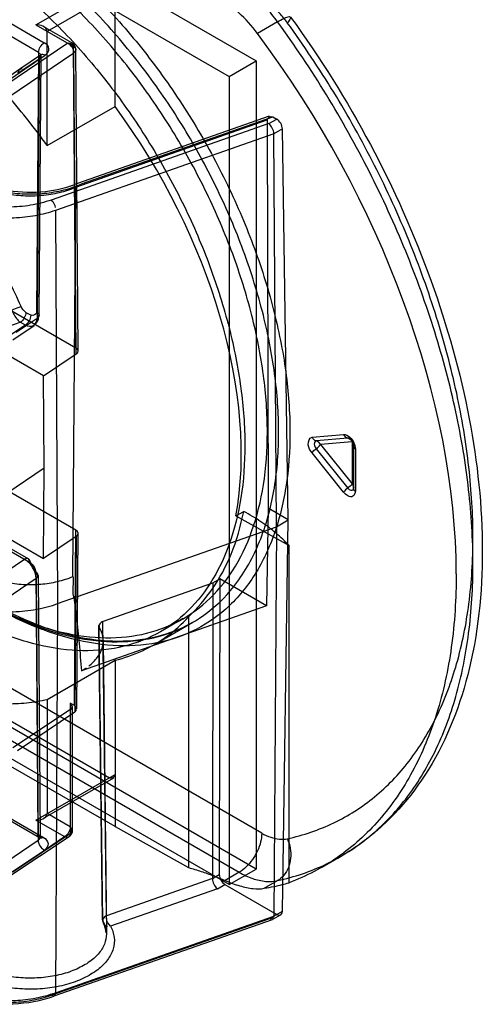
# Model space of a CAD drawing. Header units: millimetres. Extents: x 188 to 1028, y 131 to 1566.
# Tile 278 of 326: x 668 to 683, y 1309 to 1340. Entities that reach past the tile are written whole.
import ezdxf

# ---------------------------------------------------------------- set-up
doc = ezdxf.new("R2010")
doc.units = ezdxf.units.MM
doc.header["$LTSCALE"] = 110.325218
doc.layers.get('0').update_dxf_attribs({"linetype": 'CONTINUOUS'})

msp = doc.modelspace()

# ---------------------------------------------------------------- linework, layer by layer
at = {"color": 7, "linetype": 'CONTINUOUS'}
for p, q in [((640.563, 1358.478), (675.565, 1338.27)), ((639.715, 1357.988), (674.717, 1337.78)), ((663.191, 1342.148), (668.931, 1338.834)), ((671.146, 1336.835), (671.146, 1342.046)), ((668.754, 1338.528), (663.014, 1341.842)), ((668.671, 1339.392), (670.969, 1340.719)), ((671.146, 1340.413), (669.025, 1339.188)), ((676.238, 1339.49), (675.608, 1339.126)), ((668.671, 1339.392), (669.846, 1338.714)), ((669.794, 1338.828), (668.921, 1339.333)), ((669.025, 1335.611), (669.025, 1339.188)), ((669.669, 1338.816), (667.147, 1337.113)), ((667.343, 1336.821), (669.859, 1338.52)), ((668.754, 1338.528), (668.692, 1330.397)), ((669.917, 1329.283), (669.846, 1338.714)), ((669.93, 1329.087), (669.859, 1338.52)), ((669.99, 1329.182), (669.919, 1338.614)), ((668.117, 1337.895), (668.767, 1338.334)), ((668.817, 1338.445), (668.167, 1338.006)), ((668.308, 1338.004), (668.957, 1338.442)), ((668.767, 1338.334), (668.705, 1330.199)), ((668.827, 1338.428), (668.765, 1330.293)), ((674.717, 1337.78), (675.565, 1338.27)), ((675.565, 1338.27), (675.565, 1312.958)), ((668.167, 1338.006), (665.61, 1336.239)), ((665.752, 1336.238), (668.308, 1338.004)), ((674.717, 1337.78), (674.717, 1312.468)), ((669.025, 1335.611), (671.146, 1336.835)), ((669.918, 1334.312), (675.91, 1336.414)), ((675.975, 1336.531), (669.967, 1334.423)), ((670.098, 1334.41), (676.09, 1336.511)), ((675.91, 1336.414), (675.94, 1324.255)), ((675.966, 1336.299), (676.212, 1336.441)), ((676.09, 1336.511), (676.212, 1336.441)), ((675.966, 1336.299), (669.15, 1333.908)), ((676.39, 1336.137), (676.122, 1335.983)), ((676.575, 1323.888), (676.39, 1336.137)), ((676.122, 1335.983), (669.28, 1333.582)), ((676.203, 1323.673), (676.122, 1335.983)), ((675.742, 1314.081), (639.944, 1334.749)), ((669.826, 1322.117), (669.918, 1334.312)), ((669.28, 1333.582), (669.348, 1321.268)), ((639.237, 1333.524), (675.035, 1312.856)), ((675.565, 1312.958), (640.563, 1333.166)), ((674.717, 1312.468), (639.715, 1332.676)), ((671.146, 1314.285), (641.135, 1331.611)), ((667.844, 1330.48), (669.917, 1329.283)), ((668.705, 1330.199), (668.05, 1329.757)), ((668.357, 1330.388), (668.515, 1330.297)), ((665.718, 1329.217), (668.18, 1330.082)), ((668.338, 1329.991), (667.668, 1329.538)), ((667.948, 1329.532), (668.609, 1329.978)), ((668.338, 1329.991), (668.18, 1330.082)), ((668.907, 1328.397), (666.545, 1329.76)), ((668.907, 1328.397), (669.93, 1329.087)), ((668.929, 1325.526), (668.907, 1328.397)), ((677.317, 1326.481), (678.307, 1326.569)), ((678.439, 1326.452), (677.449, 1326.364)), ((678.571, 1326.335), (677.581, 1326.247)), ((677.581, 1326.247), (678.571, 1325.015)), ((678.571, 1326.335), (678.571, 1325.015)), ((678.616, 1324.874), (678.616, 1326.194)), ((678.622, 1324.904), (678.622, 1326.224)), ((678.629, 1324.934), (678.629, 1326.254)), ((678.307, 1324.759), (677.317, 1325.991)), ((677.449, 1326.119), (678.439, 1324.887)), ((678.674, 1326.112), (678.674, 1324.792)), ((667.445, 1324.524), (668.929, 1325.526)), ((668.907, 1322.681), (668.929, 1325.526)), ((669.917, 1323.568), (667.844, 1324.765)), ((666.545, 1324.045), (668.907, 1322.681)), ((674.928, 1324.015), (675.176, 1324.158)), ((674.928, 1324.015), (676.596, 1323.086)), ((675.94, 1324.255), (675.89, 1321.195)), ((676.575, 1323.888), (675.94, 1324.255)), ((676.203, 1323.673), (676.575, 1323.888)), ((676.39, 1311.639), (676.575, 1323.888)), ((669.348, 1321.268), (676.203, 1323.673)), ((669.875, 1318.078), (669.917, 1323.568)), ((669.949, 1317.975), (669.99, 1323.465)), ((676.203, 1323.673), (676.122, 1311.484)), ((669.93, 1323.372), (668.907, 1322.681)), ((669.93, 1323.372), (669.889, 1317.882)), ((676.596, 1312.525), (676.596, 1323.086)), ((667.698, 1323.012), (668.487, 1322.556)), ((667.823, 1323.024), (668.435, 1322.671)), ((665.795, 1320.96), (668.31, 1322.658)), ((668.738, 1322.151), (668.435, 1322.671)), ((668.664, 1322.251), (668.726, 1314.049)), ((668.738, 1322.151), (668.8, 1313.946)), ((668.678, 1322.057), (666.186, 1320.375)), ((668.678, 1322.057), (668.74, 1313.851)), ((669.832, 1322.112), (669.829, 1321.57)), ((670.757, 1320.705), (674.213, 1321.918)), ((674.213, 1321.918), (674.198, 1312.659)), ((674.213, 1321.918), (674.425, 1322.04)), ((674.425, 1322.04), (674.411, 1312.782)), ((675.89, 1321.195), (674.425, 1322.04)), ((669.348, 1321.268), (669.28, 1309.084)), ((675.89, 1321.195), (670.092, 1319.161)), ((670.758, 1320.704), (670.874, 1311.494)), ((672.363, 1319.981), (673.58, 1320.683)), ((673.278, 1320.798), (672.571, 1320.39)), ((673.448, 1320.853), (673.448, 1313.001)), ((670.754, 1311.369), (670.639, 1320.579)), ((670.765, 1311.326), (670.651, 1320.535)), ((670.777, 1320.111), (670.875, 1310.924)), ((669.025, 1318.271), (671.146, 1319.496)), ((671.146, 1319.496), (671.146, 1314.285)), ((665.843, 1318.776), (670.969, 1315.816)), ((669.025, 1318.271), (669.025, 1314.693)), ((669.744, 1318.154), (669.744, 1314.278)), ((669.875, 1318.078), (669.744, 1318.154)), ((669.757, 1317.957), (667.945, 1316.75)), ((668.088, 1316.667), (669.889, 1317.882)), ((669.757, 1314.081), (669.757, 1317.957)), ((669.818, 1314.176), (669.818, 1318.052)), ((663.014, 1317.347), (668.903, 1313.947)), ((668.778, 1313.935), (663.066, 1317.232)), ((668.671, 1314.489), (671.146, 1315.918)), ((671.094, 1315.803), (668.921, 1314.549)), ((668.671, 1314.489), (669.568, 1313.971)), ((669.744, 1314.278), (669.025, 1314.693)), ((671.146, 1314.285), (673.448, 1313.001)), ((668.74, 1313.851), (666.254, 1312.173)), ((669.706, 1313.968), (667.854, 1312.733)), ((667.945, 1312.874), (669.757, 1314.081)), ((668.934, 1313.553), (669.568, 1313.971)), ((667.889, 1312.853), (668.934, 1313.553)), ((678.216, 1313.353), (677.62, 1313.009)), ((674.717, 1312.468), (675.565, 1312.958)), ((674.198, 1312.659), (670.875, 1311.493)), ((674.198, 1312.659), (674.411, 1312.782)), ((675.035, 1312.856), (674.592, 1312.6)), ((675.822, 1312.353), (676.238, 1312.594)), ((674.354, 1312.342), (671.005, 1311.167)), ((674.354, 1312.342), (674.586, 1312.476)), ((674.586, 1312.476), (676.212, 1311.537)), ((669.15, 1309.005), (675.966, 1311.396)), ((676.066, 1311.37), (669.233, 1308.973)), ((669.28, 1309.084), (676.122, 1311.484)), ((676.212, 1311.537), (675.966, 1311.396)), ((676.337, 1311.525), (676.076, 1311.375)), ((676.122, 1311.484), (676.39, 1311.639))]:
    msp.add_line(p, q, dxfattribs=at)
for points in [[(669.846, 1338.714), (669.871, 1338.698), (669.891, 1338.679), (669.906, 1338.659)], [(669.906, 1338.659), (669.919, 1338.611), (669.903, 1338.562), (669.859, 1338.52)], [(668.828, 1338.427), (668.833, 1338.455), (668.835, 1338.46), (668.818, 1338.446)], [(668.608, 1329.977), (668.69, 1330.057), (668.745, 1330.164), (668.765, 1330.293)], [(677.449, 1326.364), (677.414, 1326.349), (677.392, 1326.313), (677.388, 1326.264)], [(677.388, 1326.264), (677.397, 1326.216), (677.418, 1326.165), (677.449, 1326.119)], [(678.553, 1326.391), (678.515, 1326.426), (678.475, 1326.447), (678.439, 1326.452)], [(678.571, 1326.335), (678.61, 1326.302), (678.628, 1326.264), (678.616, 1326.184)], [(678.616, 1326.184), (678.634, 1326.145), (678.674, 1326.112)], [(678.622, 1324.904), (678.628, 1324.944), (678.61, 1324.982), (678.571, 1325.015)], [(678.439, 1324.887), (678.484, 1324.843), (678.532, 1324.819), (678.575, 1324.819)], [(678.575, 1324.819), (678.601, 1324.836), (678.617, 1324.865), (678.622, 1324.904)], [(678.616, 1324.874), (678.615, 1324.863), (678.614, 1324.857), (678.614, 1324.858)], [(678.622, 1324.904), (678.616, 1324.864), (678.634, 1324.825), (678.674, 1324.792)], [(668.775, 1313.936), (668.806, 1313.914), (668.805, 1313.917), (668.8, 1313.946)], [(669.28, 1309.084), (669.242, 1308.977), (669.15, 1309.005)]]:
    msp.add_lwpolyline(points, dxfattribs=at)
for centre, radius, start, end in [((669.669, 1338.612), 0.25, 0.4324, 60.0806), ((654.332, 1324.579), 15.11, 23.3597, 30.1832), ((678.429, 1326.254), 0.2, 0, 47.258), ((669.568, 1314.176), 0.25, 303.6048, 360), ((671.005, 1311.371), 0.25, 180.6124, 208.5074)]:
    msp.add_arc(centre, radius, start, end, dxfattribs=at)
for centre, major_axis, ratio, start_param, end_param in [((674.383, 1337.791), (-1.54, 2.575), 0.587343, -1.397618, -0.794426), ((667.445, 1330.229), (-10.266, 17.166), 0.587343, -2.365223, -1.397618), ((665.75, 1331.174), (-6.673, 11.158), 0.587343, 3.72445, 4.873802), ((676.213, 1336.238), (-0.127, 0.216), 0.572297, -2.351747, -0.789677), ((669.74, 1329.181), (0.25, 0), 0.577342, -0.707492, 0.785441), ((669.74, 1323.466), (0.25, 0), 0.577342, -0.707492, 0.785441), ((674.587, 1312.681), (-0.123, 0.217), 0.582373, 0.796701, 2.360643), ((676.213, 1311.742), (-0.123, 0.217), 0.582373, -3.922542, -2.360472)]:
    msp.add_ellipse(centre, major_axis=major_axis, ratio=ratio, start_param=start_param, end_param=end_param, dxfattribs=at)
for points, knots in [([(657.974, 1338.872), (658.042, 1339.401), (658.251, 1340.405), (658.835, 1341.763), (659.667, 1342.857), (660.729, 1343.646), (661.984, 1344.094), (663.381, 1344.187), (664.87, 1343.935), (666.411, 1343.356), (667.968, 1342.471), (669.5, 1341.303), (670.97, 1339.886), (672.341, 1338.255), (673.574, 1336.453), (674.634, 1334.533), (675.495, 1332.543), (676.132, 1330.538), (676.529, 1328.566), (676.625, 1327.263), (676.626, 1326.635)], [0, 0, 0, 0, 0.050058, 0.095659, 0.137659, 0.177594, 0.218114, 0.260955, 0.307593, 0.358804, 0.41474, 0.475081, 0.539157, 0.606049, 0.674681, 0.743812, 0.811634, 0.877819, 0.940974, 1, 1, 1, 1]), ([(676.272, 1326.635), (676.272, 1326.935), (676.25, 1327.548), (676.153, 1328.484), (675.993, 1329.446), (675.767, 1330.437), (675.477, 1331.444), (675.131, 1332.441), (674.738, 1333.413), (674.306, 1334.35), (673.83, 1335.267), (673.309, 1336.168), (672.742, 1337.051), (672.125, 1337.917), (671.467, 1338.751), (670.756, 1339.563), (670.001, 1340.335), (669.199, 1341.062), (668.375, 1341.718), (667.545, 1342.288), (666.723, 1342.768), (665.926, 1343.152), (665.15, 1343.447), (664.394, 1343.657), (663.65, 1343.784), (662.939, 1343.823), (662.272, 1343.778), (661.641, 1343.654), (661.036, 1343.446), (660.483, 1343.159), (659.993, 1342.81), (659.558, 1342.404), (659.166, 1341.932), (658.818, 1341.391), (658.521, 1340.786), (658.277, 1340.12), (658.09, 1339.4), (658.006, 1338.899), (657.973, 1338.641)], [0, 0, 0, 0, 0.028741, 0.058593, 0.089811, 0.121971, 0.155622, 0.189982, 0.22273, 0.255828, 0.288607, 0.321452, 0.355266, 0.388854, 0.423063, 0.456721, 0.491977, 0.526267, 0.560059, 0.592563, 0.622464, 0.651026, 0.676983, 0.701716, 0.725892, 0.748946, 0.769628, 0.789641, 0.810218, 0.83056, 0.848967, 0.867632, 0.88723, 0.907494, 0.928989, 0.951459, 0.975167, 1, 1, 1, 1]), ([(675.919, 1326.635), (675.919, 1327.23), (675.828, 1328.465), (675.457, 1330.337), (674.857, 1332.247), (674.044, 1334.149), (673.038, 1335.992), (671.863, 1337.727), (670.555, 1339.301), (669.152, 1340.671), (667.691, 1341.803), (666.209, 1342.667), (664.742, 1343.243), (663.324, 1343.513), (661.989, 1343.463), (660.778, 1343.082), (659.741, 1342.378), (658.915, 1341.38), (658.318, 1340.127), (657.96, 1338.652), (657.888, 1337.596), (657.888, 1337.045)], [0, 0, 0, 0, 0.055603, 0.115216, 0.177873, 0.242235, 0.308082, 0.373665, 0.437631, 0.498869, 0.556466, 0.609799, 0.658578, 0.702954, 0.743651, 0.782039, 0.819943, 0.859065, 0.901617, 0.948494, 1, 1, 1, 1]), ([(657.181, 1336.636), (657.181, 1337.185), (657.252, 1338.236), (657.607, 1339.708), (658.202, 1340.963), (659.029, 1341.965), (660.071, 1342.674), (661.29, 1343.057), (662.634, 1343.104), (664.059, 1342.828), (665.53, 1342.245), (667.012, 1341.375), (668.469, 1340.242), (669.864, 1338.875), (671.163, 1337.309), (672.33, 1335.584), (673.332, 1333.75), (674.145, 1331.854), (674.746, 1329.944), (675.12, 1328.066), (675.212, 1326.825), (675.212, 1326.226)], [0, 0, 0, 0, 0.051207, 0.097984, 0.140578, 0.179831, 0.217935, 0.256582, 0.297575, 0.342237, 0.391226, 0.444648, 0.502172, 0.563149, 0.626719, 0.691872, 0.757376, 0.821564, 0.884232, 0.944043, 1, 1, 1, 1]), ([(669.025, 1335.611), (668.816, 1335.902), (668.386, 1336.469), (667.706, 1337.281), (666.999, 1338.041), (666.267, 1338.745), (665.52, 1339.386), (664.757, 1339.964), (663.992, 1340.469), (663.219, 1340.904), (662.456, 1341.259), (661.694, 1341.539), (660.954, 1341.734), (660.225, 1341.851), (659.528, 1341.886), (658.86, 1341.832), (658.224, 1341.698), (657.625, 1341.484), (657.062, 1341.183), (656.553, 1340.806), (656.09, 1340.348), (655.685, 1339.822), (655.336, 1339.223), (655.047, 1338.562), (654.82, 1337.839), (654.712, 1337.334), (654.669, 1337.072)], [0, 0, 0, 0, 0.055814, 0.110866, 0.165005, 0.217528, 0.269086, 0.318301, 0.366544, 0.4119, 0.456366, 0.497617, 0.538221, 0.575518, 0.612356, 0.646707, 0.679686, 0.713398, 0.74552, 0.778848, 0.811792, 0.846602, 0.882003, 0.919673, 0.958654, 1, 1, 1, 1]), ([(676.238, 1339.49), (676.123, 1339.648), (675.881, 1339.944), (675.478, 1340.324), (675.184, 1340.531), (675.035, 1340.617)], [0, 0, 0, 0, 0.353424, 0.689194, 1, 1, 1, 1]), ([(676.543, 1339.459), (676.467, 1339.564), (676.306, 1339.76), (676.037, 1340.014), (675.841, 1340.152), (675.742, 1340.209)], [0, 0, 0, 0, 0.352329, 0.688658, 1, 1, 1, 1]), ([(676.238, 1339.49), (676.303, 1339.528), (676.4, 1339.587), (676.736, 1339.71), (676.591, 1339.509), (676.544, 1339.457)], [0, 0, 0, 0, 0.348587, 0.678158, 1, 1, 1, 1]), ([(682.358, 1322.509), (682.358, 1323.286), (682.26, 1324.888), (681.852, 1327.323), (681.187, 1329.82), (680.278, 1332.333), (679.142, 1334.815), (677.8, 1337.219), (676.778, 1338.749), (676.238, 1339.49)], [0, 0, 0, 0, 0.127255, 0.262171, 0.403516, 0.549764, 0.699177, 0.849893, 1, 1, 1, 1]), ([(682.358, 1323.325), (682.358, 1324.064), (682.264, 1325.586), (681.877, 1327.899), (681.245, 1330.271), (680.382, 1332.659), (679.302, 1335.016), (678.027, 1337.3), (677.056, 1338.754), (676.543, 1339.459)], [0, 0, 0, 0, 0.127238, 0.262139, 0.403472, 0.549707, 0.699107, 0.849807, 1, 1, 1, 1]), ([(676.646, 1339.638), (677.571, 1338.368), (679.236, 1335.704), (681.13, 1331.47), (682.339, 1327.184), (682.651, 1324.302), (682.651, 1322.917)], [0, 0, 0, 0, 0.261564, 0.520898, 0.769455, 1, 1, 1, 1]), ([(669.025, 1339.188), (669.025, 1339.261), (668.883, 1339.379), (668.743, 1339.392), (668.671, 1339.392)], [0, 0, 0, 0, 0.503684, 1, 1, 1, 1]), ([(668.754, 1338.528), (668.754, 1338.589), (668.796, 1338.708), (668.878, 1338.804), (668.931, 1338.834)], [0, 0, 0, 0, 0.500002, 1, 1, 1, 1]), ([(668.957, 1338.442), (669.022, 1338.486), (669.143, 1338.651), (669, 1338.794), (668.931, 1338.834)], [0, 0, 0, 0, 0.493419, 1, 1, 1, 1]), ([(669.859, 1338.52), (669.859, 1338.58), (669.813, 1338.699), (669.724, 1338.789), (669.669, 1338.816)], [0, 0, 0, 0, 0.49552, 1, 1, 1, 1]), ([(668.754, 1338.528), (668.788, 1338.509), (668.854, 1338.436), (668.799, 1338.355), (668.767, 1338.334)], [0, 0, 0, 0, 0.509314, 1, 1, 1, 1]), ([(668.957, 1338.442), (668.917, 1338.462), (668.808, 1338.481), (668.768, 1338.377), (668.767, 1338.334)], [0, 0, 0, 0, 0.510567, 1, 1, 1, 1]), ([(657.888, 1337.045), (657.888, 1336.449), (657.979, 1335.215), (658.35, 1333.343), (658.949, 1331.432), (659.762, 1329.53), (660.769, 1327.688), (661.944, 1325.953), (663.251, 1324.378), (664.655, 1323.008), (666.116, 1321.877), (667.598, 1321.012), (669.065, 1320.436), (670.483, 1320.166), (671.817, 1320.217), (673.028, 1320.597), (674.065, 1321.301), (674.892, 1322.299), (675.489, 1323.552), (675.847, 1325.027), (675.919, 1326.083), (675.919, 1326.635)], [0, 0, 0, 0, 0.055603, 0.115216, 0.177873, 0.242235, 0.308082, 0.373665, 0.437631, 0.498869, 0.556466, 0.609799, 0.658578, 0.702954, 0.743651, 0.782039, 0.819943, 0.859065, 0.901617, 0.948494, 1, 1, 1, 1]), ([(675.212, 1326.226), (675.212, 1325.678), (675.141, 1324.626), (674.785, 1323.155), (674.191, 1321.9), (673.363, 1320.897), (672.322, 1320.189), (671.102, 1319.806), (669.758, 1319.759), (668.333, 1320.035), (666.862, 1320.618), (665.38, 1321.488), (663.924, 1322.621), (662.528, 1323.988), (661.23, 1325.554), (660.062, 1327.279), (659.06, 1329.113), (658.248, 1331.009), (657.646, 1332.919), (657.273, 1334.797), (657.181, 1336.037), (657.181, 1336.636)], [0, 0, 0, 0, 0.051207, 0.097984, 0.140578, 0.179831, 0.217935, 0.256582, 0.297575, 0.342237, 0.391226, 0.444648, 0.502172, 0.563149, 0.626719, 0.691872, 0.757376, 0.821564, 0.884232, 0.944043, 1, 1, 1, 1]), ([(666.386, 1336.525), (666.265, 1336.429), (666.057, 1336.23), (665.87, 1335.859), (665.848, 1335.471), (665.991, 1335.103), (666.271, 1334.779), (666.665, 1334.506), (667.154, 1334.293), (667.713, 1334.152), (668.316, 1334.086), (668.934, 1334.105), (669.536, 1334.205), (669.918, 1334.333), (670.098, 1334.41)], [0, 0, 0, 0, 0.076294, 0.141301, 0.201654, 0.26356, 0.332839, 0.411642, 0.499985, 0.596274, 0.69737, 0.800848, 0.902351, 1, 1, 1, 1]), ([(669.28, 1333.582), (669.077, 1333.511), (668.647, 1333.4), (667.978, 1333.326), (667.298, 1333.343), (666.643, 1333.45), (666.047, 1333.641), (665.541, 1333.906), (665.152, 1334.235), (664.901, 1334.617), (664.816, 1335.035), (664.912, 1335.452), (665.171, 1335.831), (665.419, 1336.034), (665.56, 1336.128)], [0, 0, 0, 0, 0.098264, 0.201432, 0.30581, 0.407564, 0.503163, 0.589861, 0.666284, 0.733197, 0.794234, 0.855463, 0.922864, 1, 1, 1, 1]), ([(669.15, 1333.908), (668.938, 1333.835), (668.495, 1333.724), (667.814, 1333.668), (667.141, 1333.709), (666.513, 1333.846), (665.965, 1334.065), (665.524, 1334.357), (665.217, 1334.71), (665.07, 1335.115), (665.118, 1335.538), (665.358, 1335.933), (665.607, 1336.139), (665.751, 1336.237)], [0, 0, 0, 0, 0.111895, 0.226282, 0.339605, 0.446997, 0.545483, 0.632541, 0.70815, 0.775203, 0.840872, 0.913435, 1, 1, 1, 1]), ([(676.122, 1335.983), (676.122, 1336.043), (676.077, 1336.158), (676.014, 1336.264), (675.966, 1336.299)], [0, 0, 0, 0, 0.508281, 1, 1, 1, 1]), ([(657.973, 1335.758), (658.047, 1335.095), (658.29, 1333.741), (658.889, 1331.743), (659.711, 1329.771), (660.735, 1327.857), (661.919, 1326.079), (663.242, 1324.461), (664.609, 1323.099), (666.021, 1321.968), (667.436, 1321.087), (668.887, 1320.444), (670.323, 1320.087), (671.702, 1320.042), (672.975, 1320.328), (674.106, 1320.96), (675.07, 1321.961), (675.78, 1323.31), (676.193, 1324.919), (676.272, 1326.054), (676.272, 1326.635)], [0, 0, 0, 0, 0.064048, 0.131636, 0.199846, 0.268732, 0.339651, 0.404496, 0.469025, 0.524433, 0.577791, 0.628566, 0.676143, 0.718981, 0.759784, 0.799804, 0.841609, 0.891332, 0.944312, 1, 1, 1, 1]), ([(676.626, 1326.635), (676.626, 1326.059), (676.551, 1324.956), (676.174, 1323.415), (675.544, 1322.103), (674.667, 1321.061), (673.565, 1320.331), (672.277, 1319.949), (670.862, 1319.922), (669.363, 1320.235), (667.818, 1320.871), (666.265, 1321.809), (664.741, 1323.024), (663.285, 1324.483), (661.936, 1326.151), (660.733, 1327.977), (659.706, 1329.915), (658.884, 1331.913), (658.288, 1333.922), (658.049, 1335.272), (657.974, 1335.934)], [0, 0, 0, 0, 0.05418, 0.103612, 0.14857, 0.190024, 0.230302, 0.271221, 0.314745, 0.362248, 0.414407, 0.471306, 0.532562, 0.597462, 0.66506, 0.73419, 0.803043, 0.871258, 0.937334, 1, 1, 1, 1]), ([(658.046, 1335.859), (658.185, 1334.605), (658.8, 1332.033), (660.45, 1328.385), (662.728, 1325.07), (665.415, 1322.402), (668.272, 1320.625), (671.096, 1319.885), (672.886, 1320.283), (673.58, 1320.683)], [0, 0, 0, 0, 0.155489, 0.322841, 0.490904, 0.64834, 0.786189, 0.90124, 1, 1, 1, 1]), ([(669.964, 1334.422), (669.648, 1334.287), (668.93, 1334.119), (667.847, 1334.142), (666.898, 1334.429), (666.261, 1334.863), (666.131, 1335.262), (666.122, 1335.393)], [0, 0, 0, 0, 0.235421, 0.497662, 0.733496, 0.911796, 1, 1, 1, 1]), ([(666.398, 1334.762), (666.497, 1334.656), (666.743, 1334.462), (667.188, 1334.249), (667.706, 1334.102), (668.27, 1334.032), (668.847, 1334.041), (669.403, 1334.129), (669.755, 1334.242), (669.918, 1334.312)], [0, 0, 0, 0, 0.116576, 0.248976, 0.394497, 0.54834, 0.704599, 0.857065, 1, 1, 1, 1]), ([(654.669, 1333.386), (654.714, 1333.061), (654.827, 1332.407), (655.057, 1331.423), (655.346, 1330.433), (655.696, 1329.435), (656.099, 1328.449), (656.558, 1327.466), (657.063, 1326.51), (657.621, 1325.567), (658.215, 1324.668), (658.846, 1323.805), (659.507, 1322.986), (660.202, 1322.216), (660.927, 1321.492), (661.664, 1320.832), (662.424, 1320.23), (663.187, 1319.702), (663.959, 1319.242), (664.725, 1318.859), (665.489, 1318.553), (666.238, 1318.327), (666.973, 1318.184), (667.685, 1318.123), (668.37, 1318.147), (668.812, 1318.22), (669.025, 1318.271)], [0, 0, 0, 0, 0.043353, 0.087511, 0.133391, 0.179357, 0.227041, 0.273997, 0.322622, 0.369727, 0.418497, 0.464782, 0.510895, 0.557445, 0.601525, 0.646127, 0.687971, 0.729501, 0.768469, 0.80661, 0.842417, 0.877035, 0.909703, 0.941087, 0.97108, 1, 1, 1, 1]), ([(667.917, 1330.461), (667.99, 1330.499), (668.085, 1330.537), (668.184, 1330.566), (668.204, 1330.57)], [0, 0, 0, 0, 0.801066, 1, 1, 1, 1]), ([(667.917, 1330.461), (667.931, 1330.422), (667.994, 1330.281), (668.089, 1330.149), (668.18, 1330.082)], [0, 0, 0, 0, 0.27025, 1, 1, 1, 1]), ([(668.357, 1330.388), (668.357, 1330.328), (668.315, 1330.208), (668.232, 1330.112), (668.18, 1330.082)], [0, 0, 0, 0, 0.500002, 1, 1, 1, 1]), ([(668.338, 1329.991), (668.391, 1330.021), (668.474, 1330.117), (668.515, 1330.236), (668.515, 1330.297)], [0, 0, 0, 0, 0.499998, 1, 1, 1, 1]), ([(668.338, 1329.991), (668.413, 1329.951), (668.623, 1329.919), (668.705, 1330.116), (668.705, 1330.199)], [0, 0, 0, 0, 0.505982, 1, 1, 1, 1]), ([(668.692, 1330.397), (668.727, 1330.376), (668.798, 1330.303), (668.738, 1330.221), (668.705, 1330.199)], [0, 0, 0, 0, 0.511354, 1, 1, 1, 1]), ([(677.317, 1325.991), (677.258, 1326.064), (677.156, 1326.209), (677.229, 1326.473), (677.317, 1326.481)], [0, 0, 0, 0, 0.515203, 1, 1, 1, 1]), ([(678.307, 1326.569), (678.379, 1326.576), (678.576, 1326.451), (678.674, 1326.247), (678.674, 1326.112)], [0, 0, 0, 0, 0.350921, 1, 1, 1, 1]), ([(678.515, 1326.423), (678.562, 1326.393), (678.599, 1326.332), (678.579, 1326.25), (678.564, 1326.217)], [0, 0, 0, 0, 0.642286, 1, 1, 1, 1]), ([(678.674, 1324.792), (678.673, 1324.731), (678.587, 1324.526), (678.373, 1324.678), (678.307, 1324.759)], [0, 0, 0, 0, 0.367116, 1, 1, 1, 1]), ([(673.448, 1320.853), (673.725, 1321.12), (674.249, 1321.729), (674.848, 1322.85), (675.087, 1323.701), (675.176, 1324.158)], [0, 0, 0, 0, 0.304979, 0.630997, 1, 1, 1, 1]), ([(676.596, 1323.086), (676.471, 1323.223), (676.191, 1323.49), (675.713, 1323.848), (675.361, 1324.058), (675.176, 1324.158)], [0, 0, 0, 0, 0.312788, 0.646134, 1, 1, 1, 1]), ([(676.543, 1313.906), (677.043, 1314.015), (678.017, 1314.344), (679.324, 1315.178), (680.421, 1316.322), (681.286, 1317.747), (681.909, 1319.419), (682.282, 1321.307), (682.358, 1322.636), (682.358, 1323.325)], [0, 0, 0, 0, 0.12794, 0.254275, 0.38383, 0.520776, 0.668156, 0.827713, 1, 1, 1, 1]), ([(682.651, 1322.917), (682.651, 1321.614), (682.403, 1319.157), (681.091, 1315.899), (679.438, 1314.116), (678.388, 1313.452), (678.194, 1313.342)], [0, 0, 0, 0, 0.354716, 0.664626, 0.93978, 1, 1, 1, 1]), ([(666.513, 1322.549), (666.606, 1322.449), (666.838, 1322.267), (667.255, 1322.065), (667.743, 1321.927), (668.273, 1321.859), (668.816, 1321.866), (669.34, 1321.947), (669.672, 1322.052), (669.826, 1322.117)], [0, 0, 0, 0, 0.116518, 0.248793, 0.394163, 0.547891, 0.704133, 0.856737, 1, 1, 1, 1]), ([(668.487, 1322.556), (668.487, 1322.598), (668.454, 1322.703), (668.347, 1322.679), (668.31, 1322.658)], [0, 0, 0, 0, 0.500004, 1, 1, 1, 1]), ([(668.678, 1322.057), (668.677, 1322.178), (668.582, 1322.411), (668.417, 1322.601), (668.31, 1322.658)], [0, 0, 0, 0, 0.498312, 1, 1, 1, 1]), ([(668.487, 1322.556), (668.54, 1322.526), (668.623, 1322.43), (668.664, 1322.311), (668.664, 1322.251)], [0, 0, 0, 0, 0.505979, 1, 1, 1, 1]), ([(676.238, 1312.594), (676.764, 1312.708), (677.789, 1313.054), (679.164, 1313.932), (680.319, 1315.137), (681.23, 1316.636), (681.886, 1318.397), (682.278, 1320.384), (682.358, 1321.783), (682.358, 1322.509)], [0, 0, 0, 0, 0.127865, 0.254211, 0.383775, 0.520731, 0.668122, 0.827693, 1, 1, 1, 1]), ([(668.678, 1322.057), (668.71, 1322.079), (668.77, 1322.16), (668.699, 1322.232), (668.664, 1322.251)], [0, 0, 0, 0, 0.490543, 1, 1, 1, 1]), ([(681.834, 1322.206), (681.834, 1321.437), (681.743, 1319.953), (681.292, 1317.856), (680.539, 1316.015), (679.493, 1314.473), (678.172, 1313.273), (677.134, 1312.728), (676.596, 1312.525)], [0, 0, 0, 0, 0.197192, 0.379267, 0.547187, 0.703544, 0.852624, 1, 1, 1, 1]), ([(665, 1322.028), (665.111, 1321.892), (665.394, 1321.638), (665.921, 1321.35), (666.548, 1321.14), (667.241, 1321.022), (667.963, 1320.999), (668.674, 1321.075), (669.132, 1321.192), (669.348, 1321.268)], [0, 0, 0, 0, 0.113479, 0.242747, 0.385937, 0.538897, 0.696175, 0.851801, 1, 1, 1, 1]), ([(669.829, 1321.57), (669.88, 1321.325), (669.947, 1320.809), (670.028, 1320.005), (670.071, 1319.449), (670.092, 1319.161)], [0, 0, 0, 0, 0.31003, 0.643101, 1, 1, 1, 1]), ([(671.146, 1319.496), (671.44, 1319.567), (672.012, 1319.765), (672.794, 1320.226), (673.244, 1320.631), (673.448, 1320.853)], [0, 0, 0, 0, 0.335002, 0.665499, 1, 1, 1, 1]), ([(670.324, 1319.314), (670.427, 1319.394), (670.606, 1319.567), (670.771, 1319.887), (670.791, 1320.23), (670.708, 1320.44), (670.65, 1320.536)], [0, 0, 0, 0, 0.281388, 0.528206, 0.758805, 1, 1, 1, 1]), ([(668.671, 1314.489), (668.743, 1314.489), (668.883, 1314.504), (669.025, 1314.621), (669.025, 1314.693)], [0, 0, 0, 0, 0.501934, 1, 1, 1, 1]), ([(669.744, 1314.278), (669.744, 1314.217), (669.703, 1314.097), (669.62, 1314.002), (669.568, 1313.971)], [0, 0, 0, 0, 0.500002, 1, 1, 1, 1]), ([(668.74, 1313.851), (668.771, 1313.873), (668.826, 1313.955), (668.761, 1314.029), (668.726, 1314.049)], [0, 0, 0, 0, 0.48883, 1, 1, 1, 1]), ([(668.903, 1313.947), (668.867, 1313.926), (668.76, 1313.902), (668.726, 1314.007), (668.726, 1314.049)], [0, 0, 0, 0, 0.499996, 1, 1, 1, 1]), ([(668.74, 1313.851), (668.74, 1313.79), (668.786, 1313.67), (668.878, 1313.579), (668.933, 1313.553)], [0, 0, 0, 0, 0.497911, 1, 1, 1, 1]), ([(668.903, 1313.947), (668.972, 1313.906), (669.114, 1313.763), (668.996, 1313.599), (668.933, 1313.553)], [0, 0, 0, 0, 0.507511, 1, 1, 1, 1]), ([(675.742, 1314.081), (675.742, 1313.989), (675.715, 1313.797), (675.614, 1313.516), (675.46, 1313.249), (675.267, 1313.022), (675.114, 1312.902), (675.035, 1312.856)], [0, 0, 0, 0, 0.187064, 0.39339, 0.606613, 0.812938, 1, 1, 1, 1]), ([(675.742, 1314.081), (675.832, 1314.029), (676.01, 1313.944), (676.284, 1313.88), (676.462, 1313.888), (676.543, 1313.906)], [0, 0, 0, 0, 0.371831, 0.703519, 1, 1, 1, 1]), ([(676.544, 1313.906), (676.587, 1313.811), (676.647, 1313.609), (676.659, 1313.299), (676.593, 1313.007), (676.453, 1312.759), (676.314, 1312.637), (676.238, 1312.594)], [0, 0, 0, 0, 0.213779, 0.425851, 0.629647, 0.820956, 1, 1, 1, 1]), ([(673.448, 1313.001), (673.581, 1312.964), (673.842, 1312.886), (674.224, 1312.752), (674.471, 1312.652), (674.592, 1312.6)], [0, 0, 0, 0, 0.340882, 0.674447, 1, 1, 1, 1]), ([(674.198, 1312.659), (674.199, 1312.598), (674.225, 1312.475), (674.306, 1312.378), (674.354, 1312.342)], [0, 0, 0, 0, 0.503766, 1, 1, 1, 1]), ([(674.592, 1312.6), (674.743, 1312.535), (675.03, 1312.427), (675.444, 1312.334), (675.706, 1312.332), (675.822, 1312.353)], [0, 0, 0, 0, 0.38988, 0.72111, 1, 1, 1, 1]), ([(675.035, 1312.856), (675.17, 1312.778), (675.438, 1312.651), (675.849, 1312.555), (676.117, 1312.567), (676.238, 1312.594)], [0, 0, 0, 0, 0.371291, 0.702517, 1, 1, 1, 1]), ([(675.822, 1312.353), (675.925, 1312.371), (676.113, 1312.407), (676.371, 1312.464), (676.526, 1312.505), (676.596, 1312.525)], [0, 0, 0, 0, 0.394073, 0.724032, 1, 1, 1, 1]), ([(670.402, 1310.093), (670.28, 1309.999), (669.996, 1309.832), (669.513, 1309.658), (668.974, 1309.555), (668.407, 1309.528), (667.846, 1309.579), (667.32, 1309.704), (666.86, 1309.898), (666.489, 1310.15), (666.228, 1310.451), (666.098, 1310.792), (666.122, 1311.146), (666.295, 1311.476), (666.479, 1311.655), (666.586, 1311.737)], [0, 0, 0, 0, 0.077304, 0.163401, 0.255885, 0.351468, 0.446484, 0.537332, 0.620938, 0.695283, 0.76009, 0.817643, 0.873032, 0.932383, 1, 1, 1, 1]), ([(665.425, 1311.532), (665.3, 1311.435), (665.082, 1311.227), (664.871, 1310.846), (664.821, 1310.437), (664.942, 1310.036), (665.213, 1309.674), (665.613, 1309.363), (666.119, 1309.114), (666.708, 1308.937), (667.35, 1308.841), (668.014, 1308.83), (668.664, 1308.905), (669.082, 1309.014), (669.28, 1309.084)], [0, 0, 0, 0, 0.073908, 0.1391, 0.19962, 0.261446, 0.329974, 0.408091, 0.496119, 0.592528, 0.694596, 0.798933, 0.901898, 1, 1, 1, 1]), ([(670.603, 1309.804), (670.467, 1309.7), (670.153, 1309.515), (669.618, 1309.323), (669.023, 1309.21), (668.401, 1309.181), (667.783, 1309.235), (667.204, 1309.373), (666.696, 1309.585), (666.285, 1309.861), (665.995, 1310.192), (665.848, 1310.568), (665.871, 1310.962), (666.061, 1311.33), (666.267, 1311.529), (666.386, 1311.621)], [0, 0, 0, 0, 0.077615, 0.163846, 0.256255, 0.350883, 0.445522, 0.536212, 0.619561, 0.693806, 0.758646, 0.816181, 0.872037, 0.931899, 1, 1, 1, 1]), ([(665.625, 1311.243), (665.501, 1311.147), (665.287, 1310.938), (665.094, 1310.55), (665.084, 1310.136), (665.258, 1309.744), (665.586, 1309.404), (666.04, 1309.125), (666.596, 1308.919), (667.221, 1308.797), (667.879, 1308.766), (668.531, 1308.829), (668.952, 1308.935), (669.15, 1309.005)], [0, 0, 0, 0, 0.080432, 0.150596, 0.216321, 0.285492, 0.364177, 0.454682, 0.556169, 0.665738, 0.779301, 0.892236, 1, 1, 1, 1]), ([(670.766, 1311.326), (670.819, 1311.228), (670.893, 1311.014), (670.861, 1310.67), (670.689, 1310.349), (670.507, 1310.174), (670.402, 1310.093)], [0, 0, 0, 0, 0.238281, 0.469418, 0.71773, 1, 1, 1, 1]), ([(671.005, 1311.167), (671.064, 1311.059), (671.145, 1310.822), (671.109, 1310.442), (670.919, 1310.087), (670.718, 1309.894), (670.603, 1309.804)], [0, 0, 0, 0, 0.238264, 0.469419, 0.71775, 1, 1, 1, 1]), ([(664.851, 1310.512), (664.853, 1310.366), (664.941, 1309.893), (665.578, 1309.233), (666.672, 1308.8), (667.952, 1308.68), (668.826, 1308.83), (669.233, 1308.973)], [0, 0, 0, 0, 0.082069, 0.267298, 0.497152, 0.751008, 1, 1, 1, 1])]:
    msp.add_open_spline(points, degree=3, knots=knots, dxfattribs=at)
for points in [[(669.669, 1338.816), (669.728, 1338.85), (669.846, 1338.782), (669.846, 1338.714)], [(668.117, 1337.895), (668.117, 1337.953), (668.182, 1338.049), (668.234, 1338.024)], [(675.91, 1336.414), (675.91, 1336.482), (676.031, 1336.545), (676.09, 1336.511)], [(669.918, 1334.312), (669.916, 1334.372), (670.027, 1334.365), (670.077, 1334.398)], [(669.15, 1333.908), (669.215, 1333.847), (669.269, 1333.758), (669.27, 1333.67)], [(668.357, 1330.388), (668.288, 1330.428), (668.235, 1330.497), (668.204, 1330.57)], [(668.692, 1330.397), (668.692, 1330.329), (668.574, 1330.263), (668.515, 1330.297)], [(677.449, 1326.364), (677.39, 1326.371), (677.338, 1326.426), (677.317, 1326.481)], [(678.307, 1326.569), (678.328, 1326.514), (678.38, 1326.46), (678.439, 1326.452)], [(677.581, 1326.247), (677.559, 1326.302), (677.507, 1326.356), (677.449, 1326.364)], [(677.449, 1326.119), (677.497, 1326.156), (677.545, 1326.197), (677.581, 1326.247)], [(678.439, 1326.452), (678.497, 1326.445), (678.549, 1326.39), (678.571, 1326.335)], [(678.456, 1326.452), (678.479, 1326.443), (678.498, 1326.434), (678.515, 1326.423)], [(678.622, 1326.224), (678.622, 1326.284), (678.593, 1326.346), (678.553, 1326.391)], [(677.317, 1325.991), (677.352, 1326.041), (677.4, 1326.082), (677.449, 1326.119)], [(678.571, 1325.015), (678.535, 1324.965), (678.487, 1324.925), (678.439, 1324.887)], [(678.439, 1324.887), (678.39, 1324.85), (678.342, 1324.809), (678.307, 1324.759)], [(670.757, 1320.705), (670.694, 1320.683), (670.618, 1320.594), (670.65, 1320.536)], [(670.092, 1319.161), (670.146, 1319.192), (670.201, 1319.223), (670.251, 1319.261)], [(669.744, 1318.154), (669.801, 1318.121), (669.811, 1317.994), (669.757, 1317.957)], [(669.875, 1318.078), (669.932, 1318.045), (669.943, 1317.919), (669.889, 1317.882)], [(670.969, 1315.816), (671.028, 1315.782), (671.146, 1315.85), (671.146, 1315.918)], [(669.757, 1314.081), (669.811, 1314.118), (669.801, 1314.245), (669.744, 1314.278)], [(669.568, 1313.971), (669.621, 1313.945), (669.742, 1313.951), (669.742, 1314.01)], [(670.874, 1311.494), (670.811, 1311.471), (670.733, 1311.385), (670.765, 1311.326)], [(671.005, 1311.167), (670.94, 1311.229), (670.886, 1311.317), (670.885, 1311.406)], [(676.122, 1311.484), (676.122, 1311.424), (676.014, 1311.361), (675.966, 1311.396)], [(670.766, 1311.326), (670.767, 1311.254), (670.842, 1311.153), (670.914, 1311.166)], [(670.864, 1310.959), (670.858, 1311.063), (670.833, 1311.164), (670.785, 1311.252)]]:
    msp.add_open_spline(points, degree=3, dxfattribs=at)

doc.saveas('drawing.dxf')
